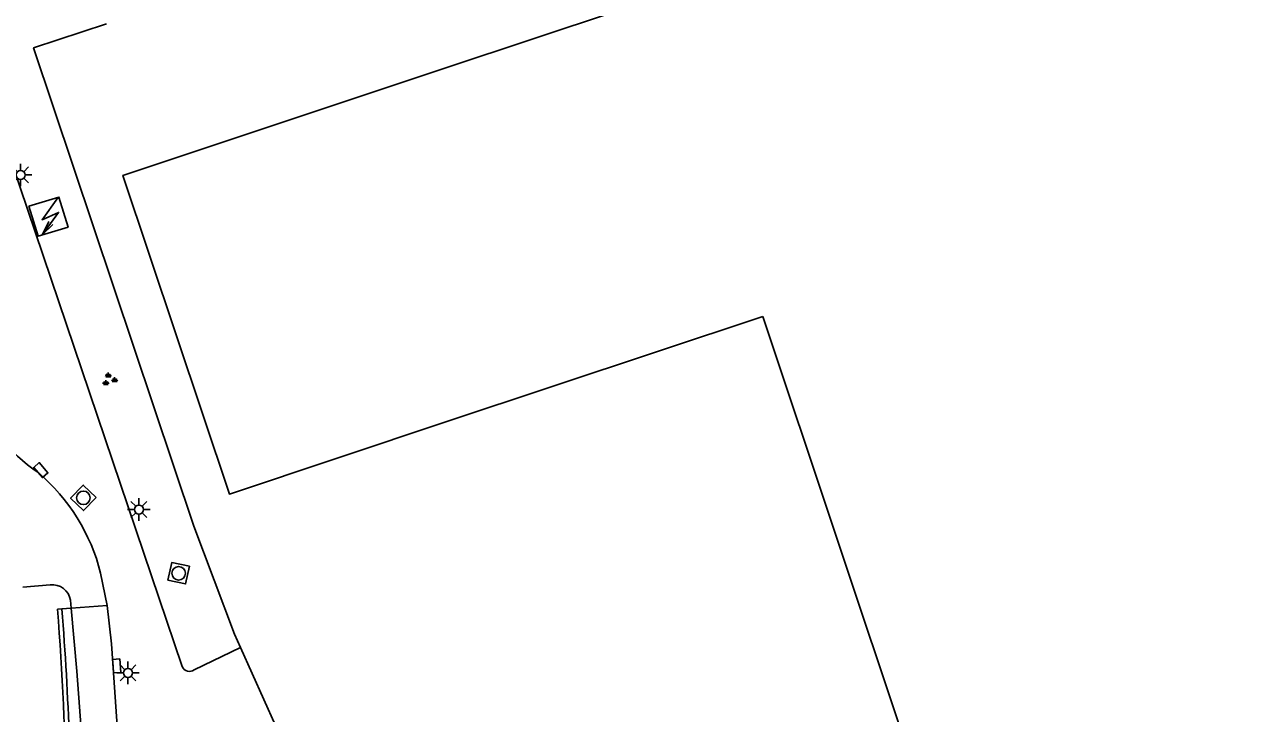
# Model space of a CAD drawing. Extents: x 125000 to 129004, y 397500 to 399008.
# Drawn here: x 126976.6 to 127044.4, y 398660.6 to 398698.8 of the extents above; entities that cross this region are included whole.
import ezdxf

# ---------------------------------------------------------------- set-up
doc = ezdxf.new("R2010")
doc.units = 0
for name, color, linetype in [('gg-afsc-hekwerk', 7, 'Continuous'), ('gg-bbg-hoofdgebouw', 7, 'Continuous'), ('gg-bbg-lage trafo', 7, 'Continuous'), ('gg-knt-verharding', 7, 'Continuous'), ('gg-kwrk-kunstwerk', 7, 'Continuous'), ('gt-symb-groenvak', 7, 'Continuous'), ('gt-symb-kolk', 7, 'Continuous'), ('gt-symb-lichtmast', 7, 'Continuous'), ('gt-symb-rioolschacht', 7, 'Continuous'), ('gt-symb-trafo symbool', 7, 'Continuous')]:
    doc.layers.add(name, color=color, linetype=linetype)

# ---------------------------------------------------------------- blocks, each defined once
blk = doc.blocks.new('gt0-LMAST')
at = {"layer": 'gt-symb-lichtmast'}
for p, q in [((-0.182, 0.173), (-0.447, 0.438)), ((-0.005, 0.246), (-0.005, 0.621)), ((0.172, 0.173), (0.437, 0.438)), ((-0.255, -0.004), (-0.63, -0.004)), ((-0.182, -0.181), (-0.447, -0.446)), ((-0.005, -0.254), (-0.005, -0.629)), ((0.437, -0.446), (0.172, -0.181)), ((0.245, -0.004), (0.62, -0.004))]:
    blk.add_line(p, q, dxfattribs=at)
blk.add_circle((-0.005, -0.004), 0.25, dxfattribs=at)
blk = doc.blocks.new('gt0-RS')
at = {"layer": 'gt-symb-rioolschacht'}
blk.add_lwpolyline([(-0.5, -0.5), (0.5, -0.5), (0.5, 0.5), (-0.5, 0.5)], close=True, dxfattribs=at)
blk.add_circle((0, 0), 0.375, dxfattribs=at)
blk = doc.blocks.new('gt0-KOLK')
at = {"layer": 'gt-symb-kolk'}
blk.add_lwpolyline([(0, 0), (0.375, 0), (0.375, 0.4), (-0.375, 0.4), (-0.375, 0), (0, 0)], dxfattribs=at)
blk = doc.blocks.new('gt0-HSP')
at = {"layer": 'gt-symb-trafo symbool'}
for points in [[(0.771, 0.746), (-0.529, -0.004), (0.471, -0.004), (-0.829, -0.754)], [(-0.217, -0.24), (-0.829, -0.754), (-0.077, -0.48)]]:
    blk.add_lwpolyline(points, dxfattribs=at)
blk = doc.blocks.new('gt0-GRVAK')
at = {"layer": 'gt-symb-groenvak'}
for p, q in [((-0.11, 0.189), (-0.228, 0.24)), ((-0.182, 0.153), (0.088, 0.153)), ((-0.091, 0.211), (-0.156, 0.322)), ((-0.047, 0.214), (-0.047, 0.393)), ((-0.004, 0.211), (0.061, 0.322)), ((0.015, 0.189), (0.133, 0.24)), ((0.262, -0.052), (0.197, 0.059)), ((0.305, -0.049), (0.305, 0.13)), ((0.349, -0.052), (0.414, 0.059)), ((-0.245, -0.228), (-0.363, -0.177)), ((-0.318, -0.264), (-0.047, -0.264)), ((-0.226, -0.206), (-0.291, -0.095)), ((-0.183, -0.203), (-0.183, -0.024)), ((-0.139, -0.206), (-0.074, -0.095)), ((-0.12, -0.228), (-0.002, -0.177)), ((0.243, -0.074), (0.125, -0.023)), ((0.17, -0.11), (0.441, -0.11)), ((0.368, -0.074), (0.486, -0.023))]:
    blk.add_line(p, q, dxfattribs=at)

msp = doc.modelspace()

# ---------------------------------------------------------------- linework, layer by layer
at = {"layer": 'gg-afsc-hekwerk'}
msp.add_line((126988.558, 398664.242), (126990.505, 398659.907), dxfattribs=at)
msp.add_lwpolyline([(126981.128, 398698.831), (126977.095, 398697.487), (126985.976, 398670.971), (126988.23, 398664.968), (126988.558, 398664.242)], dxfattribs=at)
at = {"layer": 'gg-bbg-hoofdgebouw'}
for p, q in [((126985.133, 398691.449), (127000, 398696.411)), ((127000, 398676.771), (127017.514, 398682.588))]:
    msp.add_line(p, q, dxfattribs=at)
for points in [[(127000, 398696.411), (127014.173, 398701.142), (127014.669, 398699.725), (127028.7, 398704.356)], [(127000, 398676.771), (126987.944, 398672.747), (126982.045, 398690.418), (126985.133, 398691.449)], [(127003.114, 398650.576), (127005.362, 398659.943), (127019.624, 398656.502), (127025.56, 398658.449), (127017.514, 398682.588)]]:
    msp.add_lwpolyline(points, dxfattribs=at)
msp.add_arc((127069.814, 398620.878), 46.411, 113.01887, 138.82451, dxfattribs=at)
at = {"layer": 'gg-bbg-lage trafo'}
msp.add_lwpolyline([(126976.832, 398688.713), (126978.499, 398689.219), (126979.004, 398687.554), (126977.337, 398687.048), (126976.832, 398688.713)], dxfattribs=at)
at = {"layer": 'gg-knt-verharding'}
for p, q in [((126973.781, 398697.308), (126985.33, 398663.171)), ((126981.177, 398666.564), (126980.805, 398668.356)), ((126976.49, 398667.581), (126978.01, 398667.706)), ((126979.172, 398666.413), (126979.131, 398666.855)), ((126978.648, 398666.374), (126979.172, 398666.413)), ((126979.172, 398666.413), (126981.177, 398666.564)), ((126985.985, 398662.99), (126988.558, 398664.242))]:
    msp.add_line(p, q, dxfattribs=at)
for points in [[(126979.172, 398666.413), (126979.494, 398662.917), (126980.026, 398655.754), (126980.265, 398649.723), (126980.233, 398645.522)], [(126981.993, 398655.857), (126981.403, 398664.432), (126981.177, 398666.564)]]:
    msp.add_lwpolyline(points, dxfattribs=at)
for centre, radius, start, end in [((126982.013, 398680.954), 8.427, 196.9891, 236.32651), ((126970.38, 398665.755), 10.745, 14.00644, 49.62546), ((126978.144, 398666.719), 0.996, 7.84888, 97.74368), ((126985.731, 398663.345), 0.437, 203.45128, 305.65395)]:
    msp.add_arc(centre, radius, start, end, dxfattribs=at)
at = {"layer": 'gg-kwrk-kunstwerk'}
msp.add_line((126978.408, 398666.356), (126978.648, 398666.374), dxfattribs=at)
for centre, radius, start, end in [((126851.205, 398655.537), 127.663, 355.36634, 4.86141), ((126852.143, 398655.478), 126.973, 358.33905, 4.92266)]:
    msp.add_arc(centre, radius, start, end, dxfattribs=at)

# ---------------------------------------------------------------- block references
at = {"layer": 'gt-symb-groenvak'}
msp.add_blockref('gt0-GRVAK', (126981.277, 398679.089), dxfattribs=at)
at = {"layer": 'gt-symb-kolk'}
for p, rotation in [((126977.34, 398673.941), -49.58523463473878), ((126981.494, 398663.199), -85.75513794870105)]:
    msp.add_blockref('gt0-KOLK', p, dxfattribs=dict(at, rotation=rotation))
at = {"layer": 'gt-symb-lichtmast'}
for p in [(126976.372, 398690.448), (126982.932, 398671.891), (126982.328, 398662.83)]:
    msp.add_blockref('gt0-LMAST', p, dxfattribs=at)
at = {"layer": 'gt-symb-rioolschacht'}
for p, rotation in [((126979.852, 398672.534), 136.05341047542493), ((126985.13, 398668.35), -11.950647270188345)]:
    msp.add_blockref('gt0-RS', p, dxfattribs=dict(at, rotation=rotation))
at = {"layer": 'gt-symb-trafo symbool', "rotation": 24.003190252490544}
msp.add_blockref('gt0-HSP', (126978.04, 398688.175), dxfattribs=at)

doc.saveas('drawing.dxf')
